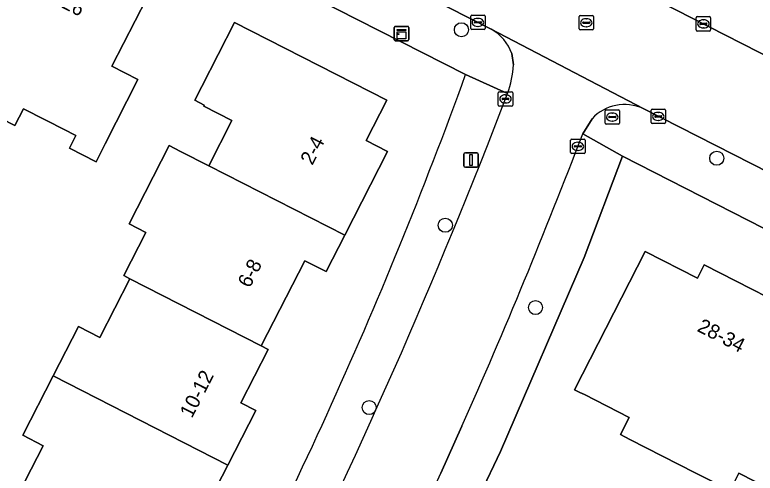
# Model space of a CAD drawing. Extents: x 160349 to 161355, y 381727 to 382854.
# Drawn here: x 161014.9 to 161066.3, y 382336.1 to 382368 of the extents above; entities that cross this region are included whole.
import ezdxf

# ---------------------------------------------------------------- set-up
doc = ezdxf.new("R2010")
doc.units = 0
for name, color, linetype in [('IMGEO_Boom', 7, 'Continuous'), ('IMGEO_Brandkraan', 7, 'Continuous'), ('IMGEO_Erf', 7, 'Continuous'), ('IMGEO_Kast', 7, 'Continuous'), ('IMGEO_Kolk', 7, 'Continuous'), ('IMGEO_Lichtmast', 7, 'Continuous'), ('IMGEO_Pand', 7, 'Continuous'), ('IMGEO_Pand_nummerreeks', 7, 'Continuous'), ('IMGEO_Rijbaan_lokaal_open', 7, 'Continuous'), ('IMGEO_Rioolput', 7, 'Continuous'), ('IMGEO_Voetpad_open', 7, 'Continuous')]:
    doc.layers.add(name, color=color, linetype=linetype)

msp = doc.modelspace()

# ---------------------------------------------------------------- linework, layer by layer
at = {"layer": 'IMGEO_Boom'}
for centre in [(161045.903, 382366.931), (161063.612, 382358.008), (161044.788, 382353.358), (161051.043, 382347.647), (161039.507, 382340.706)]:
    msp.add_circle(centre, 0.489, dxfattribs=at)
at = {"layer": 'IMGEO_Brandkraan'}
for p, q in [((161055.866, 382360.444), (161055.866, 382361.296)), ((161055.941, 382361.37), (161056.793, 382361.37)), ((161056.867, 382361.296), (161056.867, 382360.444)), ((161056.125, 382360.864), (161056.125, 382360.876)), ((161056.563, 382360.827), (161056.165, 382360.827)), ((161056.168, 382360.913), (161056.566, 382360.913)), ((161056.354, 382361.15), (161056.379, 382361.15)), ((161056.609, 382360.876), (161056.609, 382360.864)), ((161056.793, 382360.37), (161055.941, 382360.37)), ((161056.377, 382360.59), (161056.352, 382360.59))]:
    msp.add_line(p, q, dxfattribs=at)
for points in [[(161055.866, 382360.444), (161055.866, 382361.296)], [(161055.941, 382361.37), (161056.793, 382361.37)], [(161056.867, 382361.296), (161056.867, 382360.444)], [(161056.793, 382360.37), (161055.941, 382360.37)]]:
    msp.add_lwpolyline(points, dxfattribs=at)
for centre, radius, start, end in [((161055.943, 382361.294), 0.0765, 91.552, 178.448), ((161055.943, 382361.294), 0.0765, 91.552, 178.448), ((161056.791, 382361.294), 0.0765, 1.552, 88.448), ((161056.791, 382361.294), 0.0765, 1.552, 88.448), ((161056.165, 382360.873), 0.0403, 85.8775, 175.7526), ((161056.162, 382360.863), 0.0366, 178.938, 274.7102), ((161056.566, 382360.87), 0.043, 264.8664, 352.4533), ((161056.57, 382360.875), 0.0386, 1.7309, 96.639), ((161055.943, 382360.446), 0.0765, 181.552, 268.448), ((161055.943, 382360.446), 0.0765, 181.552, 268.448), ((161056.791, 382360.446), 0.0765, 271.552, 358.448), ((161056.791, 382360.446), 0.0765, 271.552, 358.448)]:
    msp.add_arc(centre, radius, start, end, dxfattribs=at)
for centre, major_axis, ratio, start_param, end_param in [((161056.353, 382360.87), (-0.387, 0.002), 0.722429, 4.712389, 7.853982), ((161056.378, 382360.87), (-0.39, 0.002), 0.717154, 1.570796, 4.712389)]:
    msp.add_ellipse(centre, major_axis=major_axis, ratio=ratio, start_param=start_param, end_param=end_param, dxfattribs=at)
at = {"layer": 'IMGEO_Erf'}
for points in [[(161046.197, 382363.825), (161000, 382387.316), (160991.175, 382391.803)], [(161024.078, 382369.146), (161021.662, 382364.394), (161023.465, 382363.477), (161021.199, 382359.021), (161020.564, 382357.772), (161018.716, 382358.712), (161019.164, 382359.593), (161018.982, 382359.686), (161018.487, 382359.938), (161015.532, 382361.44), (161014.938, 382360.272), (161010.977, 382362.286), (161007.363, 382364.124), (161008.029, 382365.435), (161005.083, 382366.934), (161004.591, 382367.184), (161004.086, 382367.441), (161003.55, 382366.387), (161001.958, 382367.216), (161002.579, 382368.498)], [(161015.226, 382334.802), (161016.891, 382338.057), (161015.481, 382338.778), (161017.592, 382342.906), (161019.348, 382346.339), (161020.834, 382345.579), (161022.916, 382349.649), (161022.49, 382349.867), (161024.018, 382352.854), (161022.85, 382353.451), (161025.634, 382358.894), (161026.431, 382358.486), (161028.378, 382357.49), (161029.984, 382360.63), (161028.036, 382361.625), (161028.07, 382361.691), (161027.408, 382362.03), (161027.896, 382362.983), (161030.173, 382367.434), (161040.728, 382362.034), (161039.294, 382359.231), (161040.782, 382358.47), (161037.813, 382352.666), (161036.524, 382350.146), (161035.052, 382350.9), (161032.027, 382344.988), (161032.509, 382344.741), (161030.608, 382341.025), (161031.637, 382340.498), (161029.7, 382336.712), (161027.763, 382332.926)], [(161138.843, 382316.361), (161057.073, 382358.164), (161054.418, 382351.121), (161048.616, 382337.644), (161047.215, 382334.693), (161052.761, 382332.059), (161054.217, 382334.969), (161062.727, 382330.708), (161061.27, 382327.799), (161067.465, 382324.556)], [(161068.593, 382334.385), (161065.149, 382336.142), (161064.535, 382334.94), (161062.115, 382336.175), (161057.596, 382338.486), (161056.933, 382338.825), (161057.541, 382340.016), (161054.44, 382341.601), (161054.12, 382341.755), (161053.744, 382341.936), (161058.651, 382351.532), (161062.277, 382349.678), (161062.752, 382350.607), (161070.447, 382346.673)]]:
    msp.add_lwpolyline(points, dxfattribs=at)
msp.add_arc((160747.045, 382472.04), 318.123, 330.9236, 340.11294, dxfattribs=at)
at = {"layer": 'IMGEO_Kast'}
for p, q in [((161041.25, 382366.24), (161041.25, 382367.081)), ((161041.25, 382367.081), (161041.25, 382366.24)), ((161041.325, 382367.165), (161042.166, 382367.165)), ((161042.166, 382367.165), (161041.325, 382367.165)), ((161042.25, 382367.09), (161042.25, 382366.249)), ((161042.25, 382366.249), (161042.25, 382367.09)), ((161042.175, 382366.165), (161041.334, 382366.165)), ((161041.334, 382366.165), (161042.175, 382366.165))]:
    msp.add_line(p, q, dxfattribs=at)
for points in [[(161041.445, 382366.955), (161042.045, 382366.955), (161042.045, 382366.87), (161041.445, 382366.87), (161041.445, 382366.955)], [(161041.445, 382366.78), (161042.045, 382366.78), (161042.045, 382366.291), (161041.445, 382366.291), (161041.445, 382366.78)]]:
    msp.add_lwpolyline(points, dxfattribs=at)
msp.add_circle((161041.529, 382366.629), 0.0377, dxfattribs=at)
for centre, start, end in [((161041.328, 382367.087), 92.4484, 184.2845), ((161041.328, 382367.087), 92.4484, 184.2845), ((161042.172, 382367.087), 2.4484, 94.2845), ((161042.172, 382367.087), 2.4484, 94.2845), ((161041.328, 382366.243), 182.4484, 274.2845), ((161041.328, 382366.243), 182.4484, 274.2845), ((161042.172, 382366.243), 272.4484, 4.2845), ((161042.172, 382366.243), 272.4484, 4.2845)]:
    msp.add_arc(centre, 0.0779, start, end, dxfattribs=at)
at = {"layer": 'IMGEO_Kolk'}
for p, q in [((161046.548, 382367.015), (161046.548, 382367.867)), ((161046.623, 382367.941), (161047.475, 382367.941)), ((161046.85, 382367.484), (161047.248, 382367.484)), ((161047.036, 382367.721), (161047.061, 382367.721)), ((161047.549, 382367.867), (161047.549, 382367.015)), ((161062.189, 382366.912), (161062.189, 382367.764)), ((161062.264, 382367.838), (161063.116, 382367.838)), ((161062.677, 382367.618), (161062.702, 382367.618)), ((161063.19, 382367.764), (161063.19, 382366.912)), ((161046.807, 382367.435), (161046.807, 382367.447)), ((161047.245, 382367.398), (161046.847, 382367.398)), ((161047.059, 382367.161), (161047.034, 382367.161)), ((161047.291, 382367.447), (161047.291, 382367.435)), ((161062.448, 382367.332), (161062.448, 382367.344)), ((161062.886, 382367.295), (161062.488, 382367.295)), ((161062.491, 382367.381), (161062.889, 382367.381)), ((161062.7, 382367.058), (161062.675, 382367.058)), ((161062.932, 382367.344), (161062.932, 382367.332)), ((161047.475, 382366.941), (161046.623, 382366.941)), ((161063.116, 382366.838), (161062.264, 382366.838)), ((161048.462, 382361.704), (161048.462, 382362.556)), ((161048.537, 382362.63), (161049.389, 382362.63)), ((161048.95, 382362.41), (161048.975, 382362.41)), ((161049.463, 382362.556), (161049.463, 382361.704)), ((161048.721, 382362.124), (161048.721, 382362.136)), ((161049.159, 382362.087), (161048.761, 382362.087)), ((161048.764, 382362.173), (161049.162, 382362.173)), ((161048.973, 382361.85), (161048.948, 382361.85)), ((161049.205, 382362.136), (161049.205, 382362.124)), ((161049.389, 382361.63), (161048.537, 382361.63)), ((161059.058, 382360.487), (161059.058, 382361.339)), ((161059.133, 382361.413), (161059.985, 382361.413)), ((161060.059, 382361.339), (161060.059, 382360.487)), ((161059.317, 382360.907), (161059.317, 382360.919)), ((161059.755, 382360.87), (161059.357, 382360.87)), ((161059.36, 382360.956), (161059.758, 382360.956)), ((161059.546, 382361.193), (161059.571, 382361.193)), ((161059.801, 382360.919), (161059.801, 382360.907)), ((161059.985, 382360.413), (161059.133, 382360.413)), ((161059.569, 382360.633), (161059.544, 382360.633)), ((161053.482, 382358.409), (161053.482, 382359.261)), ((161053.557, 382359.335), (161054.409, 382359.335)), ((161054.483, 382359.261), (161054.483, 382358.409)), ((161053.741, 382358.829), (161053.741, 382358.841)), ((161054.179, 382358.792), (161053.781, 382358.792)), ((161053.784, 382358.878), (161054.182, 382358.878)), ((161053.97, 382359.115), (161053.995, 382359.115)), ((161054.225, 382358.841), (161054.225, 382358.829)), ((161054.409, 382358.335), (161053.557, 382358.335)), ((161053.993, 382358.555), (161053.968, 382358.555))]:
    msp.add_line(p, q, dxfattribs=at)
for points in [[(161046.548, 382367.015), (161046.548, 382367.867)], [(161046.623, 382367.941), (161047.475, 382367.941)], [(161047.549, 382367.867), (161047.549, 382367.015)], [(161062.189, 382366.912), (161062.189, 382367.764)], [(161062.264, 382367.838), (161063.116, 382367.838)], [(161063.19, 382367.764), (161063.19, 382366.912)], [(161047.475, 382366.941), (161046.623, 382366.941)], [(161063.116, 382366.838), (161062.264, 382366.838)], [(161048.462, 382361.704), (161048.462, 382362.556)], [(161048.537, 382362.63), (161049.389, 382362.63)], [(161049.463, 382362.556), (161049.463, 382361.704)], [(161049.389, 382361.63), (161048.537, 382361.63)], [(161059.058, 382360.487), (161059.058, 382361.339)], [(161059.133, 382361.413), (161059.985, 382361.413)], [(161060.059, 382361.339), (161060.059, 382360.487)], [(161059.985, 382360.413), (161059.133, 382360.413)], [(161053.482, 382358.409), (161053.482, 382359.261)], [(161053.557, 382359.335), (161054.409, 382359.335)], [(161054.483, 382359.261), (161054.483, 382358.409)], [(161054.409, 382358.335), (161053.557, 382358.335)]]:
    msp.add_lwpolyline(points, dxfattribs=at)
for centre, radius, start, end in [((161046.625, 382367.865), 0.0765, 91.552, 178.448), ((161046.625, 382367.865), 0.0765, 91.552, 178.448), ((161046.847, 382367.444), 0.0403, 85.8775, 175.7526), ((161047.252, 382367.446), 0.0386, 1.7309, 96.639), ((161047.473, 382367.865), 0.0765, 1.552, 88.448), ((161047.473, 382367.865), 0.0765, 1.552, 88.448), ((161062.266, 382367.762), 0.0765, 91.552, 178.448), ((161062.266, 382367.762), 0.0765, 91.552, 178.448), ((161063.114, 382367.762), 0.0765, 1.552, 88.448), ((161063.114, 382367.762), 0.0765, 1.552, 88.448), ((161046.625, 382367.017), 0.0765, 181.552, 268.448), ((161046.625, 382367.017), 0.0765, 181.552, 268.448), ((161046.844, 382367.434), 0.0366, 178.938, 274.7102), ((161047.248, 382367.441), 0.043, 264.8664, 352.4533), ((161047.473, 382367.017), 0.0765, 271.552, 358.448), ((161047.473, 382367.017), 0.0765, 271.552, 358.448), ((161062.488, 382367.341), 0.0403, 85.8775, 175.7526), ((161062.485, 382367.331), 0.0366, 178.938, 274.7102), ((161062.889, 382367.338), 0.043, 264.8664, 352.4533), ((161062.893, 382367.343), 0.0386, 1.7309, 96.639), ((161062.266, 382366.914), 0.0765, 181.552, 268.448), ((161062.266, 382366.914), 0.0765, 181.552, 268.448), ((161063.114, 382366.914), 0.0765, 271.552, 358.448), ((161063.114, 382366.914), 0.0765, 271.552, 358.448), ((161048.539, 382362.554), 0.0765, 91.552, 178.448), ((161048.539, 382362.554), 0.0765, 91.552, 178.448), ((161049.387, 382362.554), 0.0765, 1.552, 88.448), ((161049.387, 382362.554), 0.0765, 1.552, 88.448), ((161048.761, 382362.133), 0.0403, 85.8775, 175.7526), ((161048.758, 382362.123), 0.0366, 178.938, 274.7102), ((161049.162, 382362.13), 0.043, 264.8664, 352.4533), ((161049.166, 382362.135), 0.0386, 1.7309, 96.639), ((161048.539, 382361.706), 0.0765, 181.552, 268.448), ((161048.539, 382361.706), 0.0765, 181.552, 268.448), ((161049.387, 382361.706), 0.0765, 271.552, 358.448), ((161049.387, 382361.706), 0.0765, 271.552, 358.448), ((161059.135, 382361.337), 0.0765, 91.552, 178.448), ((161059.135, 382361.337), 0.0765, 91.552, 178.448), ((161059.983, 382361.337), 0.0765, 1.552, 88.448), ((161059.983, 382361.337), 0.0765, 1.552, 88.448), ((161059.357, 382360.916), 0.0403, 85.8775, 175.7526), ((161059.354, 382360.906), 0.0366, 178.938, 274.7102), ((161059.758, 382360.913), 0.043, 264.8664, 352.4533), ((161059.762, 382360.918), 0.0386, 1.7309, 96.639), ((161059.135, 382360.489), 0.0765, 181.552, 268.448), ((161059.135, 382360.489), 0.0765, 181.552, 268.448), ((161059.983, 382360.489), 0.0765, 271.552, 358.448), ((161059.983, 382360.489), 0.0765, 271.552, 358.448), ((161053.559, 382359.259), 0.0765, 91.552, 178.448), ((161053.559, 382359.259), 0.0765, 91.552, 178.448), ((161054.407, 382359.259), 0.0765, 1.552, 88.448), ((161054.407, 382359.259), 0.0765, 1.552, 88.448), ((161053.781, 382358.838), 0.0403, 85.8775, 175.7526), ((161053.778, 382358.828), 0.0366, 178.938, 274.7102), ((161054.182, 382358.835), 0.043, 264.8664, 352.4533), ((161054.186, 382358.84), 0.0386, 1.7309, 96.639), ((161053.559, 382358.411), 0.0765, 181.552, 268.448), ((161053.559, 382358.411), 0.0765, 181.552, 268.448), ((161054.407, 382358.411), 0.0765, 271.552, 358.448), ((161054.407, 382358.411), 0.0765, 271.552, 358.448)]:
    msp.add_arc(centre, radius, start, end, dxfattribs=at)
for centre, major_axis, ratio, start_param, end_param in [((161047.035, 382367.441), (-0.387, 0.002), 0.722429, 4.712389, 7.853982), ((161047.06, 382367.441), (-0.39, 0.002), 0.717154, 1.570796, 4.712389), ((161062.676, 382367.338), (-0.387, 0.002), 0.722429, 4.712389, 7.853982), ((161062.701, 382367.338), (-0.39, 0.002), 0.717154, 1.570796, 4.712389), ((161048.949, 382362.13), (-0.387, 0.002), 0.722429, 4.712389, 7.853982), ((161048.974, 382362.13), (-0.39, 0.002), 0.717154, 1.570796, 4.712389), ((161059.545, 382360.913), (-0.387, 0.002), 0.722429, 4.712389, 7.853982), ((161059.57, 382360.913), (-0.39, 0.002), 0.717154, 1.570796, 4.712389), ((161053.969, 382358.835), (-0.387, 0.002), 0.722429, 4.712389, 7.853982), ((161053.994, 382358.835), (-0.39, 0.002), 0.717154, 1.570796, 4.712389)]:
    msp.add_ellipse(centre, major_axis=major_axis, ratio=ratio, start_param=start_param, end_param=end_param, dxfattribs=at)
at = {"layer": 'IMGEO_Lichtmast'}
for p, q in [((161046.077, 382357.488), (161046.077, 382358.288)), ((161046.077, 382358.288), (161046.077, 382357.488)), ((161046.177, 382358.388), (161046.967, 382358.388)), ((161046.967, 382358.388), (161046.177, 382358.388)), ((161047.067, 382358.288), (161047.067, 382357.488)), ((161047.067, 382357.488), (161047.067, 382358.288)), ((161046.967, 382357.388), (161046.177, 382357.388)), ((161046.177, 382357.388), (161046.967, 382357.388))]:
    msp.add_line(p, q, dxfattribs=at)
msp.add_lwpolyline([(161046.497, 382358.263), (161046.647, 382358.263), (161046.647, 382357.513), (161046.497, 382357.513), (161046.497, 382358.263)], dxfattribs=at)
for centre, start, end in [((161046.177, 382358.288), 90, 180), ((161046.177, 382358.288), 90, 180), ((161046.967, 382358.288), 0, 90), ((161046.967, 382358.288), 360, 90), ((161046.177, 382357.488), 180, 270), ((161046.177, 382357.488), 180, 270), ((161046.967, 382357.488), 270, 0), ((161046.967, 382357.488), 270, 0)]:
    msp.add_arc(centre, 0.1, start, end, dxfattribs=at)
at = {"layer": 'IMGEO_Pand'}
for points in [[(161024.078, 382369.146), (161020.289, 382371.072), (161020.803, 382372.082), (161016.954, 382374.039), (161010.977, 382362.286), (161014.938, 382360.272), (161015.532, 382361.44), (161018.487, 382359.938), (161018.982, 382359.686), (161019.164, 382359.593), (161018.716, 382358.712), (161020.564, 382357.772), (161021.199, 382359.021), (161023.465, 382363.477), (161021.662, 382364.394)], [(161028.378, 382357.49), (161037.813, 382352.666), (161040.782, 382358.47), (161039.294, 382359.231), (161040.728, 382362.034), (161030.173, 382367.434), (161027.896, 382362.983), (161027.408, 382362.03), (161028.07, 382361.691), (161028.036, 382361.625), (161029.984, 382360.63)], [(161028.378, 382357.49), (161026.431, 382358.486), (161025.634, 382358.894), (161022.85, 382353.451), (161024.018, 382352.854), (161022.49, 382349.867), (161022.916, 382349.649), (161032.027, 382344.988), (161035.052, 382350.9), (161036.524, 382350.146), (161037.813, 382352.666)], [(161073.489, 382343.962), (161069.978, 382345.757), (161070.447, 382346.673), (161062.752, 382350.607), (161062.277, 382349.678), (161058.651, 382351.532), (161053.744, 382341.936), (161054.12, 382341.755), (161054.44, 382341.601), (161057.541, 382340.016), (161056.933, 382338.825), (161057.596, 382338.486), (161062.115, 382336.175), (161064.535, 382334.94), (161065.149, 382336.142), (161068.593, 382334.385)], [(161032.027, 382344.988), (161022.916, 382349.649), (161020.834, 382345.579), (161019.348, 382346.339), (161017.592, 382342.906), (161029.7, 382336.712), (161031.637, 382340.498), (161030.608, 382341.025), (161032.509, 382344.741)], [(161029.7, 382336.712), (161017.592, 382342.906), (161015.481, 382338.778), (161016.891, 382338.057), (161015.226, 382334.802), (161024.781, 382329.922), (161026.617, 382333.513), (161027.763, 382332.926)]]:
    msp.add_lwpolyline(points, close=True, dxfattribs=at)
at = {"layer": 'IMGEO_Rijbaan_lokaal_open'}
msp.add_lwpolyline([(161025.861, 382386.144), (161022.656, 382379.867), (161047.979, 382366.963), (161058.506, 382361.452), (161081.086, 382349.96), (161098.304, 382341.2), (161101.518, 382347.514), (161083.981, 382356.468)], close=True, dxfattribs=at)
for points in [[(161058.506, 382361.452), (161047.979, 382366.963)], [(161049.397, 382365.275), (161049.508, 382364.49)], [(161054.316, 382359.7), (161054.966, 382360.748)], [(161044.48, 382336.149), (161045.944, 382339.409)]]:
    msp.add_lwpolyline(points, dxfattribs=at)
for centre, radius, start, end in [((161046.405, 382364.201), 3.179, 19.7408, 60.3229), ((161042.75, 382364.824), 6.766, 340.0445, 357.1683), ((160661.553, 382510.665), 414.908, 333.34795, 339.07985), ((161057.217, 382358.68), 3.057, 65.0694, 137.4259), ((160662.852, 382509.344), 419.092, 336.07849, 339.07975), ((160663.924, 382508.931), 417.943, 328.33115, 335.58077)]:
    msp.add_arc(centre, radius, start, end, dxfattribs=at)
at = {"layer": 'IMGEO_Rioolput'}
for p, q in [((161054.064, 382366.99), (161054.064, 382367.842)), ((161054.139, 382367.916), (161054.991, 382367.916)), ((161054.366, 382367.459), (161054.764, 382367.459)), ((161054.552, 382367.696), (161054.577, 382367.696)), ((161055.065, 382367.842), (161055.065, 382366.99)), ((161054.323, 382367.41), (161054.323, 382367.422)), ((161054.761, 382367.373), (161054.363, 382367.373)), ((161054.575, 382367.136), (161054.55, 382367.136)), ((161054.807, 382367.422), (161054.807, 382367.41)), ((161054.991, 382366.916), (161054.139, 382366.916))]:
    msp.add_line(p, q, dxfattribs=at)
for points in [[(161054.064, 382366.99), (161054.064, 382367.842)], [(161054.139, 382367.916), (161054.991, 382367.916)], [(161055.065, 382367.842), (161055.065, 382366.99)], [(161054.991, 382366.916), (161054.139, 382366.916)]]:
    msp.add_lwpolyline(points, dxfattribs=at)
for centre, radius, start, end in [((161054.141, 382367.84), 0.0765, 91.552, 178.448), ((161054.141, 382367.84), 0.0765, 91.552, 178.448), ((161054.363, 382367.419), 0.0403, 85.8775, 175.7526), ((161054.768, 382367.421), 0.0386, 1.7309, 96.639), ((161054.989, 382367.84), 0.0765, 1.552, 88.448), ((161054.989, 382367.84), 0.0765, 1.552, 88.448), ((161054.141, 382366.992), 0.0765, 181.552, 268.448), ((161054.141, 382366.992), 0.0765, 181.552, 268.448), ((161054.36, 382367.409), 0.0366, 178.938, 274.7102), ((161054.764, 382367.416), 0.043, 264.8664, 352.4533), ((161054.989, 382366.992), 0.0765, 271.552, 358.448), ((161054.989, 382366.992), 0.0765, 271.552, 358.448)]:
    msp.add_arc(centre, radius, start, end, dxfattribs=at)
for centre, major_axis, ratio, start_param, end_param in [((161054.551, 382367.416), (-0.387, 0.002), 0.722429, 4.712389, 7.853982), ((161054.576, 382367.416), (-0.39, 0.002), 0.717154, 1.570796, 4.712389)]:
    msp.add_ellipse(centre, major_axis=major_axis, ratio=ratio, start_param=start_param, end_param=end_param, dxfattribs=at)
at = {"layer": 'IMGEO_Voetpad_open'}
for points in [[(160954.56, 382422.549), (160969.262, 382415.042), (160971.693, 382413.801), (161000, 382399.348), (161013.216, 382392.6), (161013.446, 382393.043), (161016.769, 382391.347), (161016.539, 382390.903), (161023.456, 382387.372), (161025.861, 382386.144), (161083.981, 382356.468), (161101.518, 382347.514), (161103.968, 382346.263), (161118.275, 382338.958)], [(160989.465, 382392.712), (160991.175, 382391.803), (161000, 382387.316), (161046.197, 382363.825), (161049.11, 382362.515)], [(161047.979, 382366.963), (161022.656, 382379.867), (161020.25, 382381.093), (161000, 382391.41)], [(161049.508, 382364.49), (161049.397, 382365.275)], [(161049.11, 382362.515), (161046.197, 382363.825)], [(161081.086, 382349.96), (161058.506, 382361.452)], [(161054.966, 382360.748), (161054.316, 382359.7), (161057.073, 382358.164), (161138.843, 382316.361), (161144.697, 382313.507)], [(161054.418, 382351.121), (161057.073, 382358.164), (161054.316, 382359.7)], [(161042.122, 382323.969), (161046.696, 382333.601), (161047.215, 382334.693), (161048.616, 382337.644), (161054.418, 382351.121)], [(161045.944, 382339.409), (161044.48, 382336.149)]]:
    msp.add_lwpolyline(points, dxfattribs=at)
for centre, radius, start, end in [((161046.405, 382364.201), 3.179, 19.7408, 60.3229), ((161042.75, 382364.824), 6.766, 340.0445, 357.1683), ((160747.045, 382472.04), 318.123, 330.9236, 340.11294), ((160661.553, 382510.665), 414.908, 333.34795, 339.07985), ((161057.217, 382358.68), 3.057, 65.0694, 137.4259), ((160662.852, 382509.344), 419.092, 336.07849, 339.07975), ((160663.924, 382508.931), 417.943, 328.33115, 335.58077)]:
    msp.add_arc(centre, radius, start, end, dxfattribs=at)

# ---------------------------------------------------------------- texts
at = {"layer": 'IMGEO_Pand_nummerreeks'}
for s, rotation, p in [('24-26', 333.0538, (161016.387, 382369.376)), ('2-4', 62.905, (161035.567, 382357.477)), ('6-8', 62.905, (161031.226, 382348.953)), ('28-34', 333.0194, (161062.193, 382346.04)), ('10-12', 62.905, (161027.209, 382339.914))]:
    msp.add_text(s, height=1, rotation=rotation, dxfattribs=at).set_placement(p)

doc.saveas('drawing.dxf')
